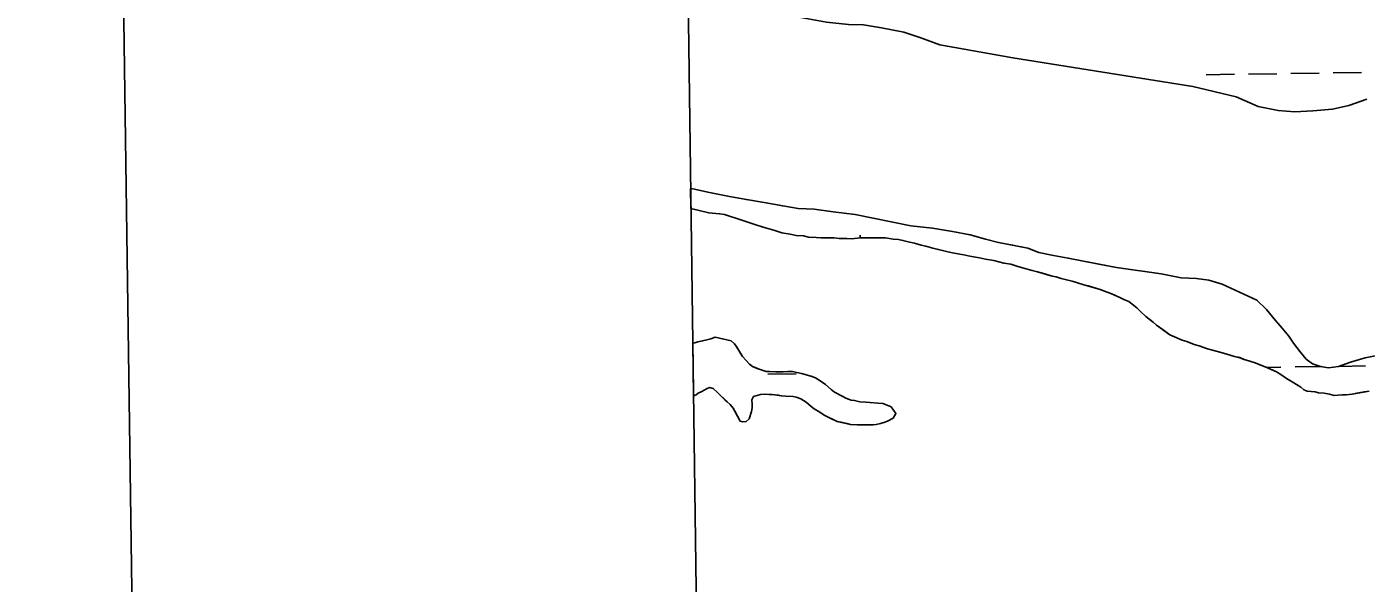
# Model space of a CAD drawing. Extents: x 3767014 to 3805179, y 361544 to 387384.
# Drawn here: x 3770355 to 3771875, y 377145 to 377776 of the extents above; entities that cross this region are included whole.
import ezdxf

# ---------------------------------------------------------------- set-up
doc = ezdxf.new("R2010")
doc.units = 0
for name, color, linetype in [('V-ANNO-SYMB', 7, 'Continuous'), ('V-GRID-FRAM', 7, 'Continuous'), ('V-TOPO-SHOR', 7, 'Continuous'), ('V-WETL-SWMP', 7, 'Continuous')]:
    doc.layers.add(name, color=color, linetype=linetype)

msp = doc.modelspace()

# ---------------------------------------------------------------- linework, layer by layer
at = {"layer": 'V-ANNO-SYMB'}
msp.add_lwpolyline([(3770673.762, 362790.263), (3803753.771, 363249.785), (3803435.463, 386164.149), (3770355.454, 385704.627), (3770673.762, 362790.263)], dxfattribs=at)
at = {"layer": 'V-GRID-FRAM'}
msp.add_lwpolyline([(3771006.872, 385146.094), (3802799.803, 385587.734), (3803060.286, 367407.215), (3771251.489, 366965.353), (3771006.872, 385146.094)], dxfattribs=at)
at = {"layer": 'V-TOPO-SHOR'}
for points in [[(3771105.597, 377808.528), (3771106.125, 377808.405), (3771199.887, 377791.405), (3771233.343, 377786.387), (3771262.523, 377780.976), (3771287.418, 377778.285), (3771304.533, 377777.917), (3771325.155, 377774.441), (3771350.443, 377769.416), (3771369.51, 377763.214), (3771391.301, 377755.073), (3771474.169, 377740.393), (3771678.027, 377707.965), (3771727.439, 377696.357), (3771752.345, 377685.497), (3771774.912, 377680.856), (3771793.973, 377679.324), (3771814.199, 377680.516), (3771836.755, 377682.486), (3771855.032, 377686.4), (3771875.639, 377693.814)], [(3771108.505, 377592.368), (3771110.914, 377591.881), (3771129.976, 377587.819), (3771152.738, 377583.375), (3771171.801, 377579.898), (3771191.836, 377576.615), (3771213.039, 377572.558), (3771230.353, 377569.854), (3771248.828, 377568.904), (3771270.031, 377566.014), (3771295.123, 377562.737), (3771358.345, 377550.173), (3771383.048, 377547.285), (3771405.61, 377543.617), (3771425.646, 377539.947), (3771443.156, 377535.106), (3771457.746, 377531.233), (3771473.698, 377528.143), (3771491.207, 377524.663), (3771503.658, 377519.816), (3771520.192, 377516.531), (3771536.922, 377513.438), (3771552.29, 377510.346), (3771571.742, 377506.673), (3771591.78, 377502.809), (3771642.353, 377495.479), (3771664.918, 377491.227), (3771682.228, 377490.275), (3771696.234, 377488.348), (3771711.408, 377484.088), (3771750.715, 377465.66), (3771761.813, 377455.367), (3771771.94, 377442.737), (3771779.536, 377434.189), (3771786.938, 377424.862), (3771792.394, 377416.895), (3771799.795, 377407.182), (3771806.613, 377399.02), (3771814.008, 377393.78), (3771822.958, 377390.679), (3771832.1, 377389.133), (3771843.379, 377390.703), (3771856.988, 377395.387), (3771873.513, 377400.27), (3771898.206, 377405.355)], [(3771108.812, 377569.571), (3771116.693, 377567.706), (3771129.036, 377564.759), (3771141.38, 377563.784), (3771146.811, 377562.805), (3771165.575, 377556.905), (3771181.377, 377551.494), (3771190.761, 377548.543), (3771204.093, 377544.611), (3771211.995, 377542.151), (3771221.376, 377540.681), (3771228.288, 377539.208), (3771236.681, 377538.725), (3771242.112, 377537.25), (3771250.999, 377536.769), (3771256.428, 377536.281), (3771261.366, 377536.288), (3771271.237, 377536.3), (3771277.164, 377535.812), (3771285.555, 377535.823), (3771291.48, 377535.335), (3771300.855, 377536.335), (3771306.78, 377536.343), (3771315.666, 377536.353), (3771324.057, 377536.363), (3771329.486, 377536.369), (3771338.375, 377534.899), (3771344.299, 377534.414), (3771349.235, 377533.433), (3771355.162, 377531.958), (3771362.568, 377530.486), (3771369.975, 377528.028), (3771375.407, 377527.047), (3771383.308, 377524.587), (3771389.726, 377523.115), (3771400.095, 377520.659), (3771407.503, 377519.187), (3771418.365, 377517.227), (3771425.277, 377515.752), (3771436.14, 377513.792), (3771443.052, 377512.32), (3771452.434, 377510.849), (3771463.79, 377507.902), (3771471.691, 377506.43), (3771478.603, 377504.464), (3771485.024, 377502.498), (3771495.888, 377499.549), (3771501.813, 377498.076), (3771510.208, 377495.616), (3771518.603, 377493.159), (3771523.047, 377492.178), (3771528.974, 377490.21), (3771533.416, 377489.229), (3771541.317, 377487.263), (3771547.244, 377485.294), (3771554.65, 377483.33), (3771559.587, 377481.856), (3771567.982, 377479.396), (3771572.922, 377477.922), (3771577.86, 377475.953), (3771585.267, 377473.494), (3771589.711, 377471.526), (3771596.134, 377468.57), (3771600.084, 377466.6), (3771605.518, 377464.141), (3771608.977, 377461.677), (3771614.906, 377456.747), (3771618.861, 377452.803), (3771624.789, 377447.38), (3771628.742, 377444.422)], [(3771628.742, 377444.422), (3771633.19, 377440.972), (3771637.143, 377437.523), (3771644.555, 377432.102), (3771651.964, 377426.681), (3771657.398, 377424.219), (3771666.288, 377420.281), (3771671.226, 377418.804), (3771679.623, 377415.359), (3771685.547, 377413.887), (3771694.931, 377410.442), (3771700.363, 377408.968), (3771710.238, 377406.512), (3771716.659, 377404.544), (3771725.547, 377402.086), (3771731.472, 377400.614), (3771736.412, 377398.646), (3771742.83, 377396.677), (3771748.757, 377394.711), (3771756.165, 377391.758), (3771760.115, 377390.282), (3771765.549, 377387.82), (3771772.956, 377384.373), (3771777.898, 377381.418), (3771784.32, 377376.984), (3771787.778, 377375.012), (3771792.717, 377372.056), (3771795.683, 377370.086), (3771800.623, 377367.131), (3771804.082, 377364.172), (3771808.032, 377362.695), (3771812.474, 377362.208), (3771816.919, 377361.718), (3771820.869, 377360.737), (3771827.288, 377360.252), (3771833.21, 377359.271), (3771838.644, 377357.796), (3771847.528, 377358.3), (3771851.97, 377358.306), (3771858.88, 377359.301), (3771864.309, 377360.297), (3771872.7, 377361.788), (3771878.127, 377362.781)], [(3771136.368, 377423.981), (3771131.434, 377422.001), (3771126.992, 377421.008), (3771122.059, 377419.521), (3771116.629, 377418.528), (3771113.175, 377417.536), (3771110.862, 377417.203)], [(3771338.377, 377331.916), (3771341.332, 377337.349), (3771335.892, 377344.746), (3771329.472, 377347.702), (3771326.509, 377348.685), (3771321.079, 377349.172), (3771311.699, 377349.653), (3771307.255, 377350.143), (3771300.343, 377350.628), (3771294.418, 377352.103), (3771290.47, 377352.59), (3771284.543, 377354.558), (3771281.086, 377356.528), (3771271.7, 377361.454), (3771267.747, 377364.409), (3771261.323, 377370.326), (3771256.877, 377373.283), (3771250.95, 377377.224), (3771246.503, 377379.194), (3771241.072, 377380.668), (3771234.158, 377382.634), (3771223.789, 377385.09), (3771218.853, 377385.084), (3771213.422, 377384.584), (3771205.031, 377384.574), (3771198.119, 377385.059), (3771194.171, 377385.053), (3771187.259, 377387.019), (3771183.8, 377388.498), (3771178.862, 377390.466), (3771175.403, 377393.423), (3771171.448, 377397.368), (3771167.494, 377401.806), (3771165.022, 377405.75), (3771160.076, 377413.643), (3771158.097, 377416.109), (3771154.638, 377419.56), (3771136.368, 377423.981)], [(3771111.668, 377357.303), (3771111.768, 377357.311), (3771114.729, 377358.3), (3771117.195, 377360.278), (3771121.139, 377362.259), (3771126.566, 377365.226), (3771130.019, 377366.711), (3771133.972, 377365.728), (3771138.912, 377361.292), (3771142.373, 377357.841), (3771144.843, 377355.375), (3771147.315, 377352.912), (3771149.785, 377350.446), (3771153.244, 377347.489), (3771156.705, 377343.542), (3771158.683, 377340.089), (3771161.653, 377334.17), (3771164.62, 377328.743), (3771167.584, 377327.76), (3771171.532, 377328.258), (3771174.983, 377331.223), (3771177.443, 377339.618), (3771178.426, 377343.569), (3771178.42, 377347.517), (3771177.92, 377352.949), (3771179.89, 377356.406), (3771187.785, 377358.884), (3771193.214, 377359.383), (3771197.163, 377358.896), (3771201.114, 377358.898), (3771208.026, 377357.921), (3771211.483, 377357.432), (3771216.418, 377356.942), (3771224.811, 377356.461), (3771228.268, 377355.971), (3771233.699, 377354.003), (3771239.628, 377350.061), (3771245.064, 377345.131), (3771248.523, 377342.668), (3771254.943, 377338.725), (3771259.885, 377335.276), (3771268.282, 377331.336), (3771274.702, 377328.383), (3771279.146, 377327.402), (3771285.565, 377325.927), (3771290.009, 377324.946), (3771297.415, 377324.463), (3771302.35, 377324.467), (3771310.743, 377324.477), (3771315.679, 377324.483), (3771319.134, 377324.981), (3771324.069, 377325.974), (3771327.522, 377326.966), (3771331.964, 377328.452), (3771338.377, 377331.916)]]:
    msp.add_lwpolyline(points, dxfattribs=at)
at = {"layer": 'V-WETL-SWMP'}
for p, q in [((3771325.154, 377774.441), (3771304.534, 377777.917)), ((3771350.443, 377769.415), (3771325.154, 377774.441)), ((3771369.51, 377763.215), (3771350.443, 377769.415)), ((3771391.301, 377755.073), (3771369.51, 377763.215)), ((3771474.169, 377740.393), (3771391.301, 377755.073)), ((3771678.027, 377707.966), (3771474.169, 377740.393)), ((3771693.513, 377721.368), (3771725.51, 377721.813)), ((3771741.508, 377722.035), (3771773.505, 377722.479)), ((3771789.503, 377722.702), (3771821.5, 377723.146)), ((3771837.499, 377723.368), (3771869.496, 377723.813)), ((3771727.439, 377696.357), (3771678.027, 377707.966)), ((3771752.346, 377685.496), (3771727.439, 377696.357)), ((3771774.912, 377680.856), (3771752.346, 377685.496)), ((3771855.032, 377686.399), (3771836.756, 377682.487)), ((3771875.638, 377693.814), (3771855.032, 377686.399)), ((3771793.973, 377679.323), (3771774.912, 377680.856)), ((3771814.198, 377680.515), (3771793.973, 377679.323)), ((3771836.756, 377682.487), (3771814.198, 377680.515)), ((3771108.812, 377569.562), (3771108.505, 377592.367)), ((3771108.505, 377592.367), (3771110.913, 377591.881)), ((3771110.913, 377591.881), (3771129.977, 377587.82)), ((3771129.977, 377587.82), (3771152.737, 377583.375)), ((3771152.737, 377583.375), (3771171.801, 377579.897)), ((3771171.801, 377579.897), (3771191.836, 377576.615)), ((3771129.037, 377564.758), (3771108.812, 377569.562)), ((3771141.379, 377563.785), (3771129.037, 377564.758)), ((3771146.81, 377562.805), (3771141.379, 377563.785)), ((3771165.575, 377556.904), (3771146.81, 377562.805)), ((3771191.836, 377576.615), (3771213.039, 377572.557)), ((3771213.039, 377572.557), (3771230.352, 377569.855)), ((3771230.352, 377569.855), (3771248.828, 377568.905)), ((3771248.828, 377568.905), (3771270.03, 377566.014)), ((3771270.03, 377566.014), (3771295.122, 377562.738)), ((3771295.122, 377562.738), (3771358.344, 377550.173)), ((3771181.378, 377551.493), (3771165.575, 377556.904)), ((3771190.761, 377548.543), (3771181.378, 377551.493)), ((3771204.094, 377544.61), (3771190.761, 377548.543)), ((3771358.344, 377550.173), (3771383.047, 377547.286)), ((3771383.047, 377547.286), (3771405.611, 377543.618)), ((3771211.995, 377542.151), (3771204.094, 377544.61)), ((3771221.376, 377540.681), (3771211.995, 377542.151)), ((3771228.288, 377539.209), (3771221.376, 377540.681)), ((3771236.681, 377538.725), (3771228.288, 377539.209)), ((3771242.113, 377537.251), (3771236.681, 377538.725)), ((3771250.999, 377536.768), (3771242.113, 377537.251)), ((3771256.429, 377536.281), (3771250.999, 377536.768)), ((3771271.238, 377536.299), (3771256.429, 377536.281)), ((3771277.163, 377535.813), (3771271.238, 377536.299)), ((3771285.554, 377535.823), (3771277.163, 377535.813)), ((3771291.479, 377535.336), (3771285.554, 377535.823)), ((3771300.856, 377536.335), (3771291.479, 377535.336)), ((3771329.487, 377536.37), (3771300.856, 377536.335)), ((3771300.981, 377536.335), (3771300.94, 377539.294)), ((3771338.375, 377534.9), (3771329.487, 377536.37)), ((3771344.299, 377534.413), (3771338.375, 377534.9)), ((3771349.236, 377533.432), (3771344.299, 377534.413)), ((3771355.162, 377531.958), (3771349.236, 377533.432)), ((3771362.568, 377530.486), (3771355.162, 377531.958)), ((3771405.611, 377543.618), (3771425.647, 377539.947)), ((3771425.647, 377539.947), (3771443.156, 377535.106)), ((3771443.156, 377535.106), (3771457.747, 377531.234)), ((3771457.747, 377531.234), (3771491.206, 377524.663)), ((3771369.976, 377528.027), (3771362.568, 377530.486)), ((3771375.407, 377527.046), (3771369.976, 377528.027)), ((3771383.308, 377524.588), (3771375.407, 377527.046)), ((3771400.096, 377520.659), (3771383.308, 377524.588)), ((3771407.503, 377519.187), (3771400.096, 377520.659)), ((3771418.365, 377517.226), (3771407.503, 377519.187)), ((3771425.278, 377515.753), (3771418.365, 377517.226)), ((3771491.206, 377524.663), (3771503.658, 377519.816)), ((3771503.658, 377519.816), (3771520.193, 377516.53)), ((3771520.193, 377516.53), (3771536.922, 377513.438)), ((3771436.14, 377513.792), (3771425.278, 377515.753)), ((3771443.053, 377512.319), (3771436.14, 377513.792)), ((3771452.434, 377510.85), (3771443.053, 377512.319)), ((3771463.791, 377507.902), (3771452.434, 377510.85)), ((3771471.691, 377506.43), (3771463.791, 377507.902)), ((3771478.604, 377504.464), (3771471.691, 377506.43)), ((3771485.024, 377502.497), (3771478.604, 377504.464)), ((3771495.888, 377499.549), (3771485.024, 377502.497)), ((3771536.922, 377513.438), (3771552.29, 377510.345)), ((3771552.29, 377510.345), (3771591.779, 377502.808)), ((3771591.779, 377502.808), (3771642.353, 377495.479)), ((3771501.813, 377498.075), (3771495.888, 377499.549)), ((3771518.603, 377493.159), (3771501.813, 377498.075)), ((3771523.046, 377492.177), (3771518.603, 377493.159)), ((3771528.973, 377490.21), (3771523.046, 377492.177)), ((3771533.416, 377489.228), (3771528.973, 377490.21)), ((3771541.317, 377487.263), (3771533.416, 377489.228)), ((3771547.243, 377485.295), (3771541.317, 377487.263)), ((3771642.353, 377495.479), (3771664.918, 377491.228)), ((3771664.918, 377491.228), (3771682.228, 377490.276)), ((3771682.228, 377490.276), (3771696.233, 377488.349)), ((3771696.233, 377488.349), (3771711.407, 377484.088)), ((3771554.65, 377483.33), (3771547.243, 377485.295)), ((3771572.921, 377477.922), (3771554.65, 377483.33)), ((3771577.86, 377475.953), (3771572.921, 377477.922)), ((3771585.267, 377473.494), (3771577.86, 377475.953)), ((3771596.133, 377468.571), (3771585.267, 377473.494)), ((3771711.407, 377484.088), (3771750.715, 377465.66)), ((3771600.085, 377466.601), (3771596.133, 377468.571)), ((3771605.518, 377464.14), (3771600.085, 377466.601)), ((3771608.976, 377461.676), (3771605.518, 377464.14)), ((3771614.906, 377456.747), (3771608.976, 377461.676)), ((3771618.86, 377452.802), (3771614.906, 377456.747)), ((3771750.715, 377465.66), (3771761.813, 377455.366)), ((3771761.813, 377455.366), (3771771.941, 377442.737)), ((3771624.79, 377447.379), (3771618.86, 377452.802)), ((3771633.19, 377440.972), (3771624.79, 377447.379)), ((3771637.143, 377437.522), (3771633.19, 377440.972)), ((3771771.941, 377442.737), (3771779.536, 377434.189)), ((3771651.965, 377426.68), (3771637.143, 377437.522)), ((3771666.288, 377420.28), (3771651.965, 377426.68)), ((3771779.536, 377434.189), (3771786.938, 377424.863)), ((3771786.938, 377424.863), (3771792.393, 377416.896)), ((3771110.862, 377417.203), (3771113.175, 377417.536)), ((3771111.668, 377357.302), (3771110.862, 377417.203)), ((3771113.175, 377417.536), (3771116.629, 377418.527)), ((3771116.629, 377418.527), (3771122.058, 377419.521)), ((3771122.058, 377419.521), (3771126.993, 377421.008)), ((3771126.993, 377421.008), (3771131.434, 377422.001)), ((3771131.434, 377422.001), (3771136.368, 377423.981)), ((3771136.368, 377423.981), (3771154.638, 377419.56)), ((3771154.638, 377419.56), (3771158.098, 377416.109)), ((3771158.098, 377416.109), (3771160.075, 377413.643)), ((3771160.075, 377413.643), (3771167.494, 377401.805)), ((3771671.226, 377418.805), (3771666.288, 377420.28)), ((3771679.622, 377415.359), (3771671.226, 377418.805)), ((3771685.548, 377413.886), (3771679.622, 377415.359)), ((3771694.931, 377410.442), (3771685.548, 377413.886)), ((3771700.363, 377408.967), (3771694.931, 377410.442)), ((3771792.393, 377416.896), (3771799.795, 377407.181)), ((3771167.494, 377401.805), (3771171.449, 377397.367)), ((3771171.449, 377397.367), (3771175.402, 377393.423)), ((3771710.239, 377406.511), (3771700.363, 377408.967)), ((3771716.658, 377404.544), (3771710.239, 377406.511)), ((3771725.547, 377402.087), (3771716.658, 377404.544)), ((3771731.472, 377400.613), (3771725.547, 377402.087)), ((3771736.411, 377398.645), (3771731.472, 377400.613)), ((3771742.831, 377396.678), (3771736.411, 377398.645)), ((3771748.757, 377394.711), (3771742.831, 377396.678)), ((3771760.116, 377390.282), (3771748.757, 377394.711)), ((3771799.795, 377407.181), (3771806.612, 377399.021)), ((3771806.612, 377399.021), (3771814.008, 377393.779)), ((3771843.379, 377390.703), (3771856.987, 377395.387)), ((3771856.987, 377395.387), (3771873.512, 377400.269)), ((3771873.512, 377400.269), (3771898.205, 377405.355)), ((3771175.402, 377393.423), (3771178.862, 377390.465)), ((3771178.862, 377390.465), (3771187.258, 377387.02)), ((3771187.258, 377387.02), (3771194.171, 377385.054)), ((3771194.171, 377385.054), (3771198.12, 377385.059)), ((3771196.274, 377381.754), (3771228.271, 377382.198)), ((3771198.12, 377385.059), (3771205.031, 377384.573)), ((3771205.031, 377384.573), (3771213.423, 377384.584)), ((3771213.423, 377384.584), (3771218.853, 377385.084)), ((3771218.853, 377385.084), (3771223.789, 377385.09)), ((3771223.789, 377385.09), (3771234.158, 377382.634)), ((3771234.158, 377382.634), (3771246.503, 377379.194)), ((3771246.503, 377379.194), (3771250.949, 377377.224)), ((3771772.957, 377384.373), (3771760.116, 377390.282)), ((3771761.584, 377389.607), (3771778.126, 377389.836)), ((3771777.897, 377381.418), (3771772.957, 377384.373)), ((3771784.32, 377376.983), (3771777.897, 377381.418)), ((3771794.124, 377390.059), (3771824.154, 377390.476)), ((3771814.008, 377393.779), (3771822.958, 377390.678)), ((3771822.958, 377390.678), (3771832.101, 377389.133)), ((3771832.101, 377389.133), (3771843.379, 377390.703)), ((3771843.5, 377390.745), (3771874.117, 377391.17)), ((3771126.567, 377365.226), (3771121.14, 377362.258)), ((3771130.02, 377366.712), (3771126.567, 377365.226)), ((3771133.971, 377365.729), (3771130.02, 377366.712)), ((3771138.912, 377361.292), (3771133.971, 377365.729)), ((3771250.949, 377377.224), (3771261.323, 377370.326)), ((3771261.323, 377370.326), (3771267.748, 377364.41)), ((3771267.748, 377364.41), (3771271.7, 377361.453)), ((3771792.718, 377372.057), (3771784.32, 377376.983)), ((3771795.682, 377370.086), (3771792.718, 377372.057)), ((3771800.622, 377367.13), (3771795.682, 377370.086)), ((3771804.081, 377364.172), (3771800.622, 377367.13)), ((3771808.032, 377362.696), (3771804.081, 377364.172)), ((3771111.767, 377357.31), (3771111.668, 377357.302)), ((3771114.728, 377358.301), (3771111.767, 377357.31)), ((3771117.194, 377360.279), (3771114.728, 377358.301)), ((3771121.14, 377362.258), (3771117.194, 377360.279)), ((3771149.785, 377350.445), (3771138.912, 377361.292)), ((3771153.244, 377347.488), (3771149.785, 377350.445)), ((3771179.89, 377356.406), (3771177.92, 377352.948)), ((3771177.92, 377352.948), (3771178.42, 377347.518)), ((3771187.785, 377358.883), (3771179.89, 377356.406)), ((3771193.215, 377359.384), (3771187.785, 377358.883)), ((3771197.164, 377358.895), (3771193.215, 377359.384)), ((3771201.113, 377358.899), (3771197.164, 377358.895)), ((3771211.482, 377357.431), (3771201.113, 377358.899)), ((3771216.419, 377356.943), (3771211.482, 377357.431)), ((3771224.811, 377356.46), (3771216.419, 377356.943)), ((3771228.267, 377355.971), (3771224.811, 377356.46)), ((3771233.699, 377354.003), (3771228.267, 377355.971)), ((3771239.628, 377350.061), (3771233.699, 377354.003)), ((3771245.064, 377345.131), (3771239.628, 377350.061)), ((3771271.7, 377361.453), (3771281.085, 377356.528)), ((3771281.085, 377356.528), (3771284.543, 377354.558)), ((3771284.543, 377354.558), (3771290.469, 377352.591)), ((3771290.469, 377352.591), (3771294.419, 377352.102)), ((3771294.419, 377352.102), (3771300.344, 377350.628)), ((3771300.344, 377350.628), (3771307.256, 377350.143)), ((3771307.256, 377350.143), (3771311.699, 377349.654)), ((3771311.699, 377349.654), (3771321.079, 377349.172)), ((3771321.079, 377349.172), (3771326.509, 377348.685)), ((3771816.918, 377361.719), (3771808.032, 377362.696)), ((3771820.869, 377360.737), (3771816.918, 377361.719)), ((3771827.287, 377360.251), (3771820.869, 377360.737)), ((3771833.211, 377359.271), (3771827.287, 377360.251)), ((3771838.643, 377357.797), (3771833.211, 377359.271)), ((3771847.528, 377358.301), (3771838.643, 377357.797)), ((3771851.971, 377358.306), (3771847.528, 377358.301)), ((3771858.88, 377359.302), (3771851.971, 377358.306)), ((3771878.128, 377362.781), (3771858.88, 377359.302)), ((3771156.705, 377343.543), (3771153.244, 377347.488)), ((3771158.683, 377340.09), (3771156.705, 377343.543)), ((3771161.652, 377334.17), (3771158.683, 377340.09)), ((3771164.621, 377328.743), (3771161.652, 377334.17)), ((3771177.442, 377339.619), (3771174.984, 377331.224)), ((3771178.425, 377343.569), (3771177.442, 377339.619)), ((3771178.42, 377347.518), (3771178.425, 377343.569)), ((3771248.522, 377342.667), (3771245.064, 377345.131)), ((3771254.944, 377338.726), (3771248.522, 377342.667)), ((3771259.885, 377335.276), (3771254.944, 377338.726)), ((3771274.702, 377328.383), (3771259.885, 377335.276)), ((3771326.509, 377348.685), (3771329.473, 377347.701)), ((3771329.473, 377347.701), (3771335.893, 377344.747)), ((3771335.893, 377344.747), (3771341.332, 377337.349)), ((3771341.332, 377337.349), (3771338.377, 377331.916)), ((3771167.584, 377327.76), (3771164.621, 377328.743)), ((3771171.532, 377328.258), (3771167.584, 377327.76)), ((3771174.984, 377331.224), (3771171.532, 377328.258)), ((3771290.009, 377324.946), (3771274.702, 377328.383)), ((3771297.414, 377324.462), (3771290.009, 377324.946)), ((3771315.679, 377324.484), (3771297.414, 377324.462)), ((3771319.134, 377324.982), (3771315.679, 377324.484)), ((3771324.069, 377325.975), (3771319.134, 377324.982)), ((3771327.523, 377326.966), (3771324.069, 377325.975)), ((3771331.964, 377328.453), (3771327.523, 377326.966)), ((3771338.377, 377331.916), (3771331.964, 377328.453))]:
    msp.add_line(p, q, dxfattribs=at)

doc.saveas('drawing.dxf')
